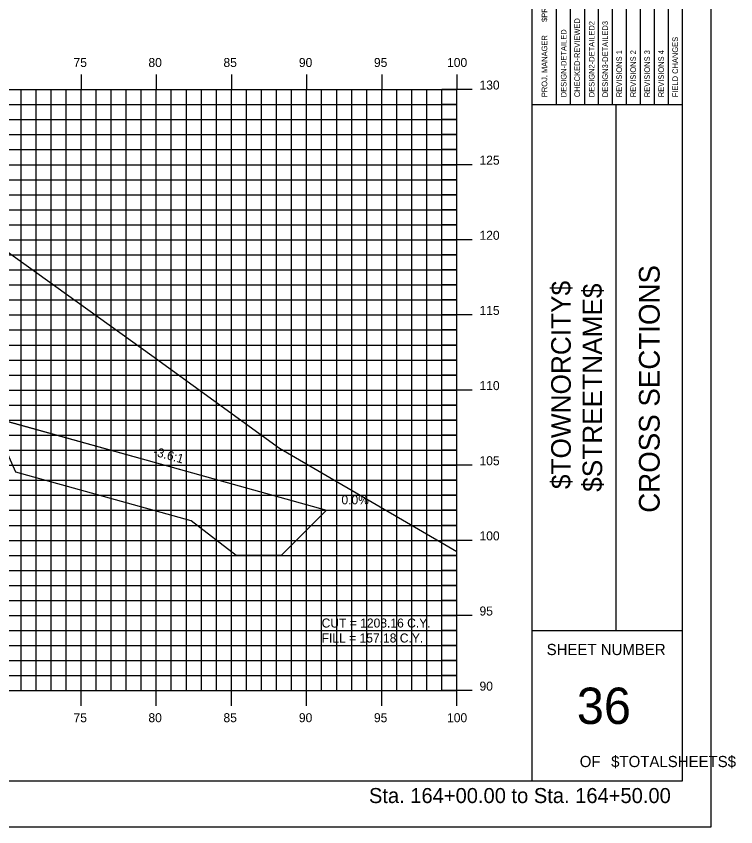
# Model space of a CAD drawing. Extents: x 850598 to 870284, y 366541 to 366651.
# Drawn here: x 854491.4 to 854539.3, y 366541.2 to 366595.1 of the extents above; entities that cross this region are included whole.
import ezdxf

# ---------------------------------------------------------------- set-up
doc = ezdxf.new("R2010")
doc.units = 0
for name, color, linetype in [('ANNOTATION', 7, 'Continuous'), ('BORDER', 7, 'Continuous'), ('D_Drainage_RipRap', 7, 'Continuous'), ('D_Roadway_Centerline', 7, 'Continuous'), ('D_Roadway_SlopeLines', 7, 'Continuous'), ('D_Text_Standard', 7, 'Continuous'), ('H_V ANNOTATION', 7, 'Continuous'), ('HIGHWAY_TITLE', 7, 'Continuous'), ('MAJOR', 7, 'Continuous'), ('MINOR', 7, 'Continuous'), ('PLOT BOUNDARY', 7, 'Continuous'), ('S_Roadway_Centerline', 7, 'Continuous')]:
    doc.layers.add(name, color=color, linetype=linetype)

msp = doc.modelspace()

# ---------------------------------------------------------------- linework, layer by layer
at = {"layer": 'BORDER'}
for p, q in [((854525.758, 366544.225), (854525.758, 366649.225)), ((854535.758, 366544.225), (854535.758, 366649.225)), ((854525.758, 366589.228), (854535.758, 366589.228)), ((854531.349, 366554.228), (854531.349, 366589.228)), ((854525.758, 366554.228), (854535.758, 366554.228)), ((854375.758, 366544.225), (854535.758, 366544.225))]:
    msp.add_line(p, q, dxfattribs=at)
for points in [[(854528.306, 366589.231), (854528.306, 366606.728)], [(854529.238, 366606.728), (854529.238, 366589.231)], [(854530.169, 366589.231), (854530.169, 366606.728)], [(854531.101, 366589.231), (854531.101, 366606.728)], [(854532.033, 366589.231), (854532.033, 366606.728)], [(854532.964, 366589.231), (854532.964, 366606.728)], [(854533.896, 366589.231), (854533.896, 366606.728)], [(854534.828, 366589.231), (854534.828, 366606.728)], [(854527.374, 366589.231), (854527.374, 366606.022)]]:
    msp.add_lwpolyline(points, dxfattribs=at)
at = {"layer": 'D_Drainage_RipRap'}
msp.add_lwpolyline([(854490.552, 366568.225), (854502.208, 366564.975), (854512.07, 366562.225), (854509.07, 366559.225), (854506.07, 366559.225), (854503.07, 366561.525), (854491.414, 366564.775), (854490.552, 366566.725), (854443.758, 366579.773), (854443.758, 366581.273)], close=True, dxfattribs=at)
at = {"layer": 'D_Roadway_Centerline'}
msp.add_lwpolyline([(854393.694, 366579.372), (854395.758, 366580.06), (854399.56, 366581.327), (854405.758, 366583.393), (854409.758, 366583.633), (854420.758, 366583.963), (854431.758, 366583.633), (854435.758, 366583.393), (854437.758, 366583.273), (854443.758, 366581.273), (854490.552, 366568.225), (854502.208, 366564.975), (854512.07, 366562.225), (854516.07, 366562.225)], dxfattribs=at)
at = {"layer": 'D_Roadway_SlopeLines'}
msp.add_lwpolyline([(854443.758, 366581.273), (854512.07, 366562.225), (854512.07, 366562.225)], dxfattribs=at)
at = {"layer": 'MAJOR'}
for p, q in [((854495.758, 366591.227), (854495.758, 366590.225)), ((854495.758, 366591.227), (854495.758, 366590.225)), ((854500.758, 366591.227), (854500.758, 366590.225)), ((854500.758, 366591.227), (854500.758, 366590.225)), ((854505.758, 366591.227), (854505.758, 366590.225)), ((854505.758, 366591.227), (854505.758, 366590.225)), ((854510.758, 366591.227), (854510.758, 366590.225)), ((854510.758, 366591.227), (854510.758, 366590.225)), ((854515.758, 366591.227), (854515.758, 366590.225)), ((854515.758, 366591.227), (854515.758, 366590.225)), ((854520.758, 366591.227), (854520.758, 366590.225)), ((854520.758, 366591.227), (854520.758, 366590.225)), ((854380.758, 366590.225), (854520.758, 366590.225)), ((854380.758, 366590.225), (854520.758, 366590.225)), ((854380.758, 366590.225), (854520.758, 366590.225)), ((854380.758, 366590.225), (854520.758, 366590.225)), ((854495.758, 366550.225), (854495.758, 366590.225)), ((854495.758, 366550.225), (854495.758, 366590.225)), ((854500.758, 366550.225), (854500.758, 366590.225)), ((854500.758, 366550.225), (854500.758, 366590.225)), ((854505.758, 366550.225), (854505.758, 366590.225)), ((854505.758, 366550.225), (854505.758, 366590.225)), ((854510.758, 366550.225), (854510.758, 366590.225)), ((854510.758, 366550.225), (854510.758, 366590.225)), ((854515.758, 366550.225), (854515.758, 366590.225)), ((854515.758, 366550.225), (854515.758, 366590.225)), ((854521.76, 366590.225), (854519.756, 366590.225)), ((854521.76, 366590.225), (854519.756, 366590.225)), ((854520.758, 366550.225), (854520.758, 366590.225)), ((854520.758, 366550.225), (854520.758, 366590.225)), ((854520.758, 366550.225), (854520.758, 366590.225)), ((854520.758, 366550.225), (854520.758, 366590.225)), ((854380.758, 366585.225), (854520.758, 366585.225)), ((854380.758, 366585.225), (854520.758, 366585.225)), ((854521.76, 366585.225), (854519.756, 366585.225)), ((854521.76, 366585.225), (854519.756, 366585.225)), ((854380.758, 366580.225), (854520.758, 366580.225)), ((854380.758, 366580.225), (854520.758, 366580.225)), ((854521.76, 366580.225), (854519.756, 366580.225)), ((854521.76, 366580.225), (854519.756, 366580.225)), ((854380.758, 366575.225), (854520.758, 366575.225)), ((854380.758, 366575.225), (854520.758, 366575.225)), ((854521.76, 366575.225), (854519.756, 366575.225)), ((854521.76, 366575.225), (854519.756, 366575.225)), ((854380.758, 366570.225), (854520.758, 366570.225)), ((854380.758, 366570.225), (854520.758, 366570.225)), ((854521.76, 366570.225), (854519.756, 366570.225)), ((854521.76, 366570.225), (854519.756, 366570.225)), ((854380.758, 366565.225), (854520.758, 366565.225)), ((854380.758, 366565.225), (854520.758, 366565.225)), ((854521.76, 366565.225), (854519.756, 366565.225)), ((854521.76, 366565.225), (854519.756, 366565.225)), ((854380.758, 366560.225), (854520.758, 366560.225)), ((854380.758, 366560.225), (854520.758, 366560.225)), ((854521.76, 366560.225), (854519.756, 366560.225)), ((854521.76, 366560.225), (854519.756, 366560.225)), ((854380.758, 366555.225), (854520.758, 366555.225)), ((854380.758, 366555.225), (854520.758, 366555.225)), ((854521.76, 366555.225), (854519.756, 366555.225)), ((854521.76, 366555.225), (854519.756, 366555.225)), ((854380.758, 366550.225), (854520.758, 366550.225)), ((854380.758, 366550.225), (854520.758, 366550.225)), ((854380.758, 366550.225), (854520.758, 366550.225)), ((854380.758, 366550.225), (854520.758, 366550.225)), ((854495.758, 366549.223), (854495.758, 366550.225)), ((854495.758, 366549.223), (854495.758, 366550.225)), ((854500.758, 366549.223), (854500.758, 366550.225)), ((854500.758, 366549.223), (854500.758, 366550.225)), ((854505.758, 366549.223), (854505.758, 366550.225)), ((854505.758, 366549.223), (854505.758, 366550.225)), ((854510.758, 366549.223), (854510.758, 366550.225)), ((854510.758, 366549.223), (854510.758, 366550.225)), ((854515.758, 366549.223), (854515.758, 366550.225)), ((854515.758, 366549.223), (854515.758, 366550.225)), ((854521.76, 366550.225), (854519.756, 366550.225)), ((854521.76, 366550.225), (854519.756, 366550.225)), ((854520.758, 366549.223), (854520.758, 366550.225)), ((854520.758, 366549.223), (854520.758, 366550.225))]:
    msp.add_line(p, q, dxfattribs=at)
at = {"layer": 'MINOR'}
for p, q in [((854491.758, 366550.225), (854491.758, 366590.225)), ((854491.758, 366550.225), (854491.758, 366590.225)), ((854492.758, 366550.225), (854492.758, 366590.225)), ((854492.758, 366550.225), (854492.758, 366590.225)), ((854493.758, 366550.225), (854493.758, 366590.225)), ((854493.758, 366550.225), (854493.758, 366590.225)), ((854494.758, 366550.225), (854494.758, 366590.225)), ((854494.758, 366550.225), (854494.758, 366590.225)), ((854496.758, 366550.225), (854496.758, 366590.225)), ((854496.758, 366550.225), (854496.758, 366590.225)), ((854497.758, 366550.225), (854497.758, 366590.225)), ((854497.758, 366550.225), (854497.758, 366590.225)), ((854498.758, 366550.225), (854498.758, 366590.225)), ((854498.758, 366550.225), (854498.758, 366590.225)), ((854499.758, 366550.225), (854499.758, 366590.225)), ((854499.758, 366550.225), (854499.758, 366590.225)), ((854501.758, 366550.225), (854501.758, 366590.225)), ((854501.758, 366550.225), (854501.758, 366590.225)), ((854502.758, 366550.225), (854502.758, 366590.225)), ((854502.758, 366550.225), (854502.758, 366590.225)), ((854503.758, 366550.225), (854503.758, 366590.225)), ((854503.758, 366550.225), (854503.758, 366590.225)), ((854504.758, 366550.225), (854504.758, 366590.225)), ((854504.758, 366550.225), (854504.758, 366590.225)), ((854506.758, 366550.225), (854506.758, 366590.225)), ((854506.758, 366550.225), (854506.758, 366590.225)), ((854507.758, 366550.225), (854507.758, 366590.225)), ((854507.758, 366550.225), (854507.758, 366590.225)), ((854508.758, 366550.225), (854508.758, 366590.225)), ((854508.758, 366550.225), (854508.758, 366590.225)), ((854509.758, 366550.225), (854509.758, 366590.225)), ((854509.758, 366550.225), (854509.758, 366590.225)), ((854511.758, 366550.225), (854511.758, 366590.225)), ((854511.758, 366550.225), (854511.758, 366590.225)), ((854512.758, 366550.225), (854512.758, 366590.225)), ((854512.758, 366550.225), (854512.758, 366590.225)), ((854513.758, 366550.225), (854513.758, 366590.225)), ((854513.758, 366550.225), (854513.758, 366590.225)), ((854514.758, 366550.225), (854514.758, 366590.225)), ((854514.758, 366550.225), (854514.758, 366590.225)), ((854516.758, 366550.225), (854516.758, 366590.225)), ((854516.758, 366550.225), (854516.758, 366590.225)), ((854517.758, 366550.225), (854517.758, 366590.225)), ((854517.758, 366550.225), (854517.758, 366590.225)), ((854518.758, 366550.225), (854518.758, 366590.225)), ((854518.758, 366550.225), (854518.758, 366590.225)), ((854519.758, 366550.225), (854519.758, 366590.225)), ((854519.758, 366550.225), (854519.758, 366590.225)), ((854380.758, 366589.225), (854520.758, 366589.225)), ((854380.758, 366589.225), (854520.758, 366589.225)), ((854520.758, 366589.225), (854519.756, 366589.225)), ((854520.758, 366589.225), (854519.756, 366589.225)), ((854380.758, 366588.225), (854520.758, 366588.225)), ((854380.758, 366588.225), (854520.758, 366588.225)), ((854520.758, 366588.225), (854519.756, 366588.225)), ((854520.758, 366588.225), (854519.756, 366588.225)), ((854380.758, 366587.225), (854520.758, 366587.225)), ((854380.758, 366587.225), (854520.758, 366587.225)), ((854520.758, 366587.225), (854519.756, 366587.225)), ((854520.758, 366587.225), (854519.756, 366587.225)), ((854380.758, 366586.225), (854520.758, 366586.225)), ((854380.758, 366586.225), (854520.758, 366586.225)), ((854520.758, 366586.225), (854519.756, 366586.225)), ((854520.758, 366586.225), (854519.756, 366586.225)), ((854380.758, 366584.225), (854520.758, 366584.225)), ((854380.758, 366584.225), (854520.758, 366584.225)), ((854520.758, 366584.225), (854519.756, 366584.225)), ((854520.758, 366584.225), (854519.756, 366584.225)), ((854380.758, 366583.225), (854520.758, 366583.225)), ((854380.758, 366583.225), (854520.758, 366583.225)), ((854520.758, 366583.225), (854519.756, 366583.225)), ((854520.758, 366583.225), (854519.756, 366583.225)), ((854380.758, 366582.225), (854520.758, 366582.225)), ((854380.758, 366582.225), (854520.758, 366582.225)), ((854520.758, 366582.225), (854519.756, 366582.225)), ((854520.758, 366582.225), (854519.756, 366582.225)), ((854380.758, 366581.225), (854520.758, 366581.225)), ((854380.758, 366581.225), (854520.758, 366581.225)), ((854520.758, 366581.225), (854519.756, 366581.225)), ((854520.758, 366581.225), (854519.756, 366581.225)), ((854380.758, 366579.225), (854520.758, 366579.225)), ((854380.758, 366579.225), (854520.758, 366579.225)), ((854520.758, 366579.225), (854519.756, 366579.225)), ((854520.758, 366579.225), (854519.756, 366579.225)), ((854380.758, 366578.225), (854520.758, 366578.225)), ((854380.758, 366578.225), (854520.758, 366578.225)), ((854520.758, 366578.225), (854519.756, 366578.225)), ((854520.758, 366578.225), (854519.756, 366578.225)), ((854380.758, 366577.225), (854520.758, 366577.225)), ((854380.758, 366577.225), (854520.758, 366577.225)), ((854520.758, 366577.225), (854519.756, 366577.225)), ((854520.758, 366577.225), (854519.756, 366577.225)), ((854380.758, 366576.225), (854520.758, 366576.225)), ((854380.758, 366576.225), (854520.758, 366576.225)), ((854520.758, 366576.225), (854519.756, 366576.225)), ((854520.758, 366576.225), (854519.756, 366576.225)), ((854380.758, 366574.225), (854520.758, 366574.225)), ((854380.758, 366574.225), (854520.758, 366574.225)), ((854520.758, 366574.225), (854519.756, 366574.225)), ((854520.758, 366574.225), (854519.756, 366574.225)), ((854380.758, 366573.225), (854520.758, 366573.225)), ((854380.758, 366573.225), (854520.758, 366573.225)), ((854520.758, 366573.225), (854519.756, 366573.225)), ((854520.758, 366573.225), (854519.756, 366573.225)), ((854380.758, 366572.225), (854520.758, 366572.225)), ((854380.758, 366572.225), (854520.758, 366572.225)), ((854520.758, 366572.225), (854519.756, 366572.225)), ((854520.758, 366572.225), (854519.756, 366572.225)), ((854380.758, 366571.225), (854520.758, 366571.225)), ((854380.758, 366571.225), (854520.758, 366571.225)), ((854520.758, 366571.225), (854519.756, 366571.225)), ((854520.758, 366571.225), (854519.756, 366571.225)), ((854380.758, 366569.225), (854520.758, 366569.225)), ((854380.758, 366569.225), (854520.758, 366569.225)), ((854520.758, 366569.225), (854519.756, 366569.225)), ((854520.758, 366569.225), (854519.756, 366569.225)), ((854380.758, 366568.225), (854520.758, 366568.225)), ((854380.758, 366568.225), (854520.758, 366568.225)), ((854520.758, 366568.225), (854519.756, 366568.225)), ((854520.758, 366568.225), (854519.756, 366568.225)), ((854380.758, 366567.225), (854520.758, 366567.225)), ((854380.758, 366567.225), (854520.758, 366567.225)), ((854520.758, 366567.225), (854519.756, 366567.225)), ((854520.758, 366567.225), (854519.756, 366567.225)), ((854380.758, 366566.225), (854520.758, 366566.225)), ((854380.758, 366566.225), (854520.758, 366566.225)), ((854520.758, 366566.225), (854519.756, 366566.225)), ((854520.758, 366566.225), (854519.756, 366566.225)), ((854380.758, 366564.225), (854520.758, 366564.225)), ((854380.758, 366564.225), (854520.758, 366564.225)), ((854520.758, 366564.225), (854519.756, 366564.225)), ((854520.758, 366564.225), (854519.756, 366564.225)), ((854380.758, 366563.225), (854520.758, 366563.225)), ((854380.758, 366563.225), (854520.758, 366563.225)), ((854520.758, 366563.225), (854519.756, 366563.225)), ((854520.758, 366563.225), (854519.756, 366563.225)), ((854380.758, 366562.225), (854520.758, 366562.225)), ((854380.758, 366562.225), (854520.758, 366562.225)), ((854520.758, 366562.225), (854519.756, 366562.225)), ((854520.758, 366562.225), (854519.756, 366562.225)), ((854380.758, 366561.225), (854520.758, 366561.225)), ((854380.758, 366561.225), (854520.758, 366561.225)), ((854520.758, 366561.225), (854519.756, 366561.225)), ((854520.758, 366561.225), (854519.756, 366561.225)), ((854380.758, 366559.225), (854520.758, 366559.225)), ((854380.758, 366559.225), (854520.758, 366559.225)), ((854520.758, 366559.225), (854519.756, 366559.225)), ((854520.758, 366559.225), (854519.756, 366559.225)), ((854380.758, 366558.225), (854520.758, 366558.225)), ((854380.758, 366558.225), (854520.758, 366558.225)), ((854520.758, 366558.225), (854519.756, 366558.225)), ((854520.758, 366558.225), (854519.756, 366558.225)), ((854380.758, 366557.225), (854520.758, 366557.225)), ((854380.758, 366557.225), (854520.758, 366557.225)), ((854520.758, 366557.225), (854519.756, 366557.225)), ((854520.758, 366557.225), (854519.756, 366557.225)), ((854380.758, 366556.225), (854520.758, 366556.225)), ((854380.758, 366556.225), (854520.758, 366556.225)), ((854520.758, 366556.225), (854519.756, 366556.225)), ((854520.758, 366556.225), (854519.756, 366556.225)), ((854380.758, 366554.225), (854520.758, 366554.225)), ((854380.758, 366554.225), (854520.758, 366554.225)), ((854520.758, 366554.225), (854519.756, 366554.225)), ((854520.758, 366554.225), (854519.756, 366554.225)), ((854380.758, 366553.225), (854520.758, 366553.225)), ((854380.758, 366553.225), (854520.758, 366553.225)), ((854520.758, 366553.225), (854519.756, 366553.225)), ((854520.758, 366553.225), (854519.756, 366553.225)), ((854380.758, 366552.225), (854520.758, 366552.225)), ((854380.758, 366552.225), (854520.758, 366552.225)), ((854520.758, 366552.225), (854519.756, 366552.225)), ((854520.758, 366552.225), (854519.756, 366552.225)), ((854380.758, 366551.225), (854520.758, 366551.225)), ((854380.758, 366551.225), (854520.758, 366551.225)), ((854520.758, 366551.225), (854519.756, 366551.225)), ((854520.758, 366551.225), (854519.756, 366551.225))]:
    msp.add_line(p, q, dxfattribs=at)
at = {"layer": 'PLOT BOUNDARY'}
msp.add_lwpolyline([(854367.665, 366541.166), (854537.665, 366541.166), (854537.665, 366651.166), (854367.665, 366651.166)], close=True, dxfattribs=at)
at = {"layer": 'S_Roadway_Centerline'}
msp.add_lwpolyline([(854380.758, 366579.024), (854382.313, 366579.015), (854386.529, 366579.124), (854414.842, 366580.106), (854435.467, 366580.28), (854440.368, 366580.438), (854440.98, 366580.486), (854445.083, 366580.658), (854446.418, 366580.573), (854448.399, 366581.104), (854451.486, 366582.031), (854452.45, 366582.336), (854453.513, 366582.694), (854462.157, 366583.084), (854468.461, 366583.332), (854476.624, 366583.005), (854482.323, 366582.689), (854483.12, 366582.712), (854484.412, 366582.636), (854486.59, 366581.935), (854487.826, 366581.607), (854500.471, 366572.526), (854508.957, 366566.366), (854520.758, 366559.496)], dxfattribs=at)

# ---------------------------------------------------------------- texts
at = {"layer": 'ANNOTATION'}
msp.add_text('-3.6:1', height=0.6, rotation=344.4193, dxfattribs=at).set_placement((854500.511, 366565.887))
msp.add_text('0.0%', height=0.6, dxfattribs=at).set_placement((854513.074, 366562.625))
at = {"layer": 'BORDER'}
for s, height, rotation, p in [('$PROJMANAGER$', 0.37275, 90, (854526.763, 366594.723)), ('CHECKED-REVIEWED', 0.37275, 90, (854528.939, 366589.716)), ('DESIGN2-DETAILED2', 0.37275, 90, (854529.908, 366589.716)), ('DESIGN3-DETAILED3', 0.37275, 90, (854530.803, 366589.716)), ('PROJ. MANAGER', 0.37275, 90, (854526.763, 366589.716)), ('DESIGN-DETAILED', 0.37275, 90, (854528.045, 366589.716)), ('FIELD CHANGES', 0.37275, 90, (854535.461, 366589.716)), ('REVISIONS 1', 0.37275, 90, (854531.734, 366589.716)), ('REVISIONS 2', 0.37275, 90, (854532.666, 366589.716)), ('REVISIONS 3', 0.37275, 90, (854533.598, 366589.716)), ('REVISIONS 4', 0.37275, 90, (854534.529, 366589.716)), ('CROSS SECTIONS', 1.37787, 90, (854534.243, 366562.062)), ('SHEET NUMBER', 0.74527, 360, (854526.724, 366552.592)), ('36', 2.4194, 360, (854528.734, 366548.008)), ('OF', 0.7453, 360, (854528.925, 366545.138)), ('$TOTALSHEETS$', 0.74527, 360, (854531.015, 366545.138))]:
    msp.add_text(s, height=height, rotation=rotation, dxfattribs=at).set_placement(p)
at = {"layer": 'D_Text_Standard'}
for s, p in [('CUT = 1208.16 C.Y.', (854511.758, 366554.425)), ('FILL = 157.18 C.Y.', (854511.758, 366553.429))]:
    msp.add_text(s, height=0.6, dxfattribs=at).set_placement(p)
at = {"layer": 'H_V ANNOTATION'}
for s, height, p in [('75', 0.6, (854495.252, 366591.725)), ('80', 0.6, (854500.234, 366591.725)), ('85', 0.6, (854505.226, 366591.725)), ('90', 0.6, (854510.244, 366591.725)), ('95', 0.6, (854515.236, 366591.725)), ('100', 0.6, (854520.1, 366591.725)), ('130', 0.6, (854522.258, 366590.225)), ('125', 0.6, (854522.258, 366585.225)), ('120', 0.6, (854522.258, 366580.225)), ('115', 0.6, (854522.258, 366575.225)), ('110', 0.6, (854522.258, 366570.225)), ('105', 0.6, (854522.258, 366565.225)), ('100', 0.6, (854522.258, 366560.225)), ('95', 0.6, (854522.258, 366555.225)), ('90', 0.6, (854522.258, 366550.225)), ('75', 0.6, (854495.252, 366548.125)), ('80', 0.6, (854500.234, 366548.125)), ('85', 0.6, (854505.226, 366548.125)), ('90', 0.6, (854510.244, 366548.125)), ('95', 0.6, (854515.236, 366548.125)), ('100', 0.6, (854520.1, 366548.125)), ('Sta. 164+00.00 to Sta. 164+50.00', 1.0002, (854514.904, 366542.745))]:
    msp.add_text(s, height=height, dxfattribs=at).set_placement(p)
at = {"layer": 'HIGHWAY_TITLE'}
for s, p in [('$TOWNORCITY$', (854528.331, 366563.637)), ('$STREETNAME$', (854530.418, 366563.457))]:
    msp.add_text(s, height=1.30428, rotation=90, dxfattribs=at).set_placement(p)

doc.saveas('drawing.dxf')
